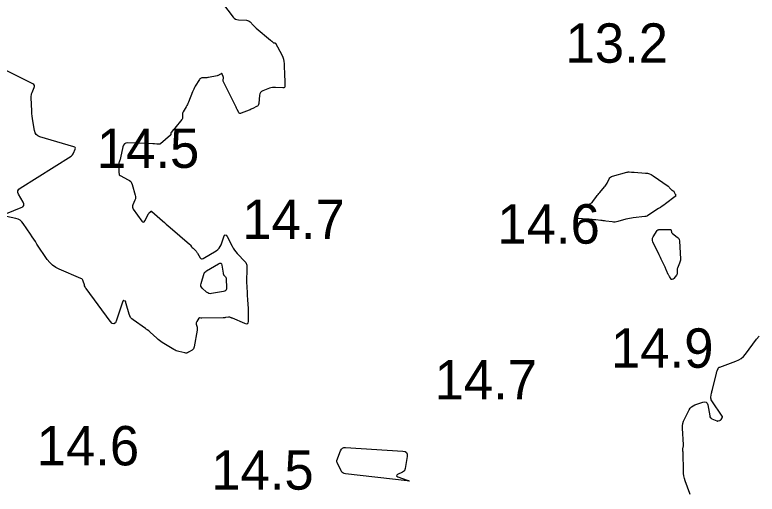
# Model space of a CAD drawing. Extents: x 1023796 to 1112670, y 656573 to 837340.
# Drawn here: x 1101235 to 1101329.3, y 688447 to 688507.8 of the extents above; entities that cross this region are included whole.
import ezdxf

# ---------------------------------------------------------------- set-up
doc = ezdxf.new("R2010")
doc.units = 0
doc.layers.add('V-CHAN-CONT-15FT', color=7, linetype='Continuous')
doc.layers.add('V-TOPO-SOUN', color=7, linetype='Continuous')

msp = doc.modelspace()

# ---------------------------------------------------------------- linework, layer by layer
at = {"layer": 'V-CHAN-CONT-15FT'}
for points in [[(1101260.854, 688510.052), (1101262.737, 688507.534), (1101262.875, 688507.383), (1101263.035, 688507.272), (1101263.217, 688507.202), (1101263.419, 688507.172), (1101264.425, 688507.126), (1101264.557, 688507.108), (1101264.678, 688507.067), (1101264.789, 688507.002), (1101264.889, 688506.913), (1101265.266, 688506.511), (1101265.361, 688506.412), (1101265.46, 688506.316), (1101265.561, 688506.223), (1101265.665, 688506.133), (1101267.499, 688504.592), (1101267.54, 688504.557), (1101267.582, 688504.521), (1101267.623, 688504.486), (1101267.664, 688504.45), (1101267.878, 688504.263), (1101267.895, 688504.252), (1101267.913, 688504.244), (1101267.932, 688504.24), (1101267.952, 688504.241), (1101268.037, 688504.251), (1101268.056, 688504.251), (1101268.073, 688504.246), (1101268.088, 688504.235), (1101268.099, 688504.219), (1101268.908, 688502.717), (1101269.03, 688502.456), (1101269.121, 688502.187), (1101269.18, 688501.909), (1101269.206, 688501.622), (1101269.271, 688499.937), (1101269.281, 688499.656), (1101269.292, 688499.374), (1101269.314, 688498.81), (1101269.301, 688498.688), (1101269.251, 688498.603), (1101269.165, 688498.556), (1101269.043, 688498.546), (1101268.122, 688498.601), (1101267.923, 688498.603), (1101267.727, 688498.584), (1101267.535, 688498.544), (1101267.345, 688498.483), (1101266.526, 688498.175), (1101266.349, 688498.083), (1101266.217, 688497.956), (1101266.129, 688497.796), (1101266.086, 688497.601), (1101265.981, 688496.542), (1101265.955, 688496.42), (1101265.903, 688496.316), (1101265.824, 688496.231), (1101265.719, 688496.164), (1101265.247, 688495.931), (1101265.128, 688495.874), (1101265.008, 688495.819), (1101264.888, 688495.767), (1101264.766, 688495.717), (1101263.743, 688495.313), (1101263.651, 688495.291), (1101263.572, 688495.302), (1101263.505, 688495.345), (1101263.45, 688495.421), (1101263.255, 688495.791), (1101263.207, 688495.884), (1101263.159, 688495.977), (1101263.112, 688496.071), (1101263.065, 688496.164), (1101261.511, 688499.321), (1101261.49, 688499.374), (1101261.476, 688499.429), (1101261.47, 688499.484), (1101261.471, 688499.541), (1101261.494, 688499.773), (1101261.497, 688499.83), (1101261.493, 688499.887), (1101261.482, 688499.943), (1101261.465, 688499.998), (1101261.359, 688500.287), (1101261.331, 688500.338), (1101261.294, 688500.364), (1101261.25, 688500.364), (1101261.197, 688500.339), (1101260.969, 688500.184), (1101260.91, 688500.148), (1101260.849, 688500.119), (1101260.786, 688500.096), (1101260.719, 688500.08), (1101259.611, 688499.866), (1101259.509, 688499.848), (1101259.406, 688499.834), (1101259.303, 688499.824), (1101259.199, 688499.817), (1101258.782, 688499.799), (1101258.684, 688499.784), (1101258.599, 688499.748), (1101258.525, 688499.691), (1101258.464, 688499.613), (1101257.927, 688498.749), (1101257.823, 688498.574), (1101257.728, 688498.394), (1101257.641, 688498.21), (1101257.563, 688498.022), (1101257.051, 688496.714), (1101256.991, 688496.569), (1101256.925, 688496.425), (1101256.854, 688496.285), (1101256.777, 688496.147), (1101256.386, 688495.477), (1101256.349, 688495.401), (1101256.323, 688495.322), (1101256.31, 688495.24), (1101256.308, 688495.155), (1101256.327, 688494.81), (1101256.324, 688494.727), (1101256.306, 688494.648), (1101256.273, 688494.574), (1101256.225, 688494.505), (1101255.335, 688493.444), (1101255.286, 688493.386), (1101255.237, 688493.328), (1101255.188, 688493.27), (1101255.139, 688493.212), (1101254.89, 688492.919), (1101254.87, 688492.89), (1101254.855, 688492.86), (1101254.845, 688492.827), (1101254.84, 688492.792), (1101254.831, 688492.649), (1101254.826, 688492.615), (1101254.815, 688492.583), (1101254.797, 688492.555), (1101254.773, 688492.53), (1101253.508, 688491.448), (1101253.477, 688491.425), (1101253.443, 688491.408), (1101253.407, 688491.398), (1101253.368, 688491.393), (1101253.209, 688491.388), (1101253.17, 688491.387), (1101253.13, 688491.387), (1101253.09, 688491.389), (1101253.051, 688491.392), (1101252.765, 688491.418), (1101252.704, 688491.423), (1101252.643, 688491.428), (1101252.582, 688491.431), (1101252.521, 688491.434), (1101249.37, 688491.557), (1101249.131, 688491.534), (1101248.945, 688491.443), (1101248.811, 688491.284), (1101248.73, 688491.058), (1101248.435, 688489.639), (1101248.419, 688489.569), (1101248.4, 688489.499), (1101248.38, 688489.43), (1101248.356, 688489.361), (1101248.259, 688489.089), (1101248.238, 688489.021), (1101248.223, 688488.951), (1101248.214, 688488.88), (1101248.211, 688488.808), (1101248.211, 688488.001), (1101248.212, 688487.946), (1101248.216, 688487.891), (1101248.221, 688487.837), (1101248.229, 688487.782), (1101248.266, 688487.564), (1101248.28, 688487.513), (1101248.304, 688487.47), (1101248.339, 688487.434), (1101248.383, 688487.405), (1101249.42, 688486.88), (1101249.593, 688486.771), (1101249.733, 688486.634), (1101249.841, 688486.471), (1101249.915, 688486.28), (1101250.31, 688484.905), (1101250.341, 688484.749), (1101250.344, 688484.596), (1101250.319, 688484.444), (1101250.266, 688484.294), (1101249.997, 688483.699), (1101249.95, 688483.553), (1101249.944, 688483.41), (1101249.979, 688483.272), (1101250.054, 688483.138), (1101251.141, 688481.637), (1101251.245, 688481.528), (1101251.344, 688481.496), (1101251.438, 688481.541), (1101251.526, 688481.664), (1101251.991, 688482.543), (1101252.017, 688482.588), (1101252.047, 688482.63), (1101252.08, 688482.669), (1101252.116, 688482.706), (1101252.268, 688482.849), (1101252.306, 688482.876), (1101252.345, 688482.885), (1101252.383, 688482.877), (1101252.422, 688482.851), (1101253.764, 688481.652), (1101254.002, 688481.442), (1101254.24, 688481.232), (1101254.48, 688481.024), (1101254.72, 688480.817), (1101257.184, 688478.712), (1101257.223, 688478.676), (1101257.259, 688478.638), (1101257.292, 688478.597), (1101257.322, 688478.554), (1101257.459, 688478.343), (1101257.478, 688478.316), (1101257.5, 688478.292), (1101257.524, 688478.271), (1101257.551, 688478.252), (1101257.664, 688478.181), (1101257.691, 688478.163), (1101257.717, 688478.142), (1101257.741, 688478.12), (1101257.763, 688478.095), (1101258.022, 688477.789), (1101258.071, 688477.729), (1101258.117, 688477.666), (1101258.161, 688477.602), (1101258.202, 688477.536), (1101258.54, 688476.961), (1101258.615, 688476.867), (1101258.703, 688476.819), (1101258.803, 688476.819), (1101258.914, 688476.866), (1101260.566, 688477.851), (1101260.777, 688478.003), (1101260.953, 688478.183), (1101261.093, 688478.392), (1101261.198, 688478.629), (1101261.546, 688479.638), (1101261.637, 688479.829), (1101261.737, 688479.898), (1101261.846, 688479.844), (1101261.963, 688479.668), (1101262.599, 688478.428), (1101262.738, 688478.18), (1101262.894, 688477.944), (1101263.067, 688477.72), (1101263.257, 688477.508), (1101264.283, 688476.446), (1101264.356, 688476.356), (1101264.409, 688476.257), (1101264.442, 688476.15), (1101264.456, 688476.035), (1101264.469, 688475.556), (1101264.472, 688475.437), (1101264.473, 688475.317), (1101264.472, 688475.197), (1101264.469, 688475.078), (1101264.453, 688474.487), (1101264.45, 688474.348), (1101264.449, 688474.21), (1101264.451, 688474.072), (1101264.454, 688473.933), (1101264.498, 688472.556), (1101264.505, 688472.374), (1101264.515, 688472.191), (1101264.527, 688472.009), (1101264.541, 688471.828), (1101264.624, 688470.868), (1101264.629, 688470.803), (1101264.633, 688470.737), (1101264.636, 688470.671), (1101264.637, 688470.605), (1101264.641, 688470.342), (1101264.641, 688470.276), (1101264.642, 688470.21), (1101264.642, 688470.144), (1101264.643, 688470.078), (1101264.646, 688468.877), (1101264.621, 688468.693), (1101264.545, 688468.587), (1101264.417, 688468.558), (1101264.239, 688468.607), (1101262.635, 688469.291), (1101262.595, 688469.308), (1101262.555, 688469.324), (1101262.514, 688469.34), (1101262.474, 688469.355), (1101262.311, 688469.414), (1101262.27, 688469.427), (1101262.229, 688469.433), (1101262.187, 688469.434), (1101262.145, 688469.43), (1101261.776, 688469.367), (1101261.7, 688469.356), (1101261.624, 688469.347), (1101261.547, 688469.341), (1101261.471, 688469.338), (1101258.777, 688469.283), (1101258.74, 688469.283), (1101258.702, 688469.286), (1101258.665, 688469.292), (1101258.628, 688469.3), (1101258.481, 688469.337), (1101258.446, 688469.341), (1101258.415, 688469.335), (1101258.389, 688469.319), (1101258.367, 688469.292), (1101258.115, 688468.892), (1101258.075, 688468.813), (1101258.052, 688468.731), (1101258.047, 688468.647), (1101258.06, 688468.559), (1101258.154, 688468.167), (1101258.172, 688468.072), (1101258.18, 688467.977), (1101258.178, 688467.881), (1101258.166, 688467.785), (1101257.793, 688465.645), (1101257.759, 688465.522), (1101257.702, 688465.415), (1101257.623, 688465.322), (1101257.521, 688465.246), (1101257.069, 688464.969), (1101256.954, 688464.912), (1101256.835, 688464.88), (1101256.712, 688464.872), (1101256.584, 688464.889), (1101255.845, 688465.054), (1101255.681, 688465.098), (1101255.523, 688465.155), (1101255.37, 688465.226), (1101255.222, 688465.309), (1101253.739, 688466.232), (1101253.56, 688466.349), (1101253.387, 688466.474), (1101253.22, 688466.607), (1101253.059, 688466.747), (1101252.205, 688467.529), (1101252.158, 688467.571), (1101252.11, 688467.612), (1101252.061, 688467.652), (1101252.011, 688467.69), (1101251.809, 688467.842), (1101251.758, 688467.88), (1101251.707, 688467.917), (1101251.656, 688467.954), (1101251.604, 688467.99), (1101250.04, 688469.081), (1101249.86, 688469.229), (1101249.714, 688469.401), (1101249.6, 688469.596), (1101249.519, 688469.814), (1101249.15, 688471.135), (1101249.143, 688471.165), (1101249.136, 688471.194), (1101249.13, 688471.224), (1101249.124, 688471.254), (1101249.105, 688471.375), (1101249.097, 688471.403), (1101249.083, 688471.425), (1101249.064, 688471.443), (1101249.038, 688471.456), (1101248.851, 688471.525), (1101248.813, 688471.533), (1101248.783, 688471.527), (1101248.759, 688471.507), (1101248.742, 688471.473), (1101247.932, 688469.03), (1101247.777, 688468.707), (1101247.591, 688468.578), (1101247.375, 688468.643), (1101247.127, 688468.903), (1101244.059, 688473.069), (1101243.989, 688473.173), (1101243.93, 688473.281), (1101243.881, 688473.395), (1101243.843, 688473.514), (1101243.708, 688473.999), (1101243.665, 688474.112), (1101243.6, 688474.206), (1101243.515, 688474.282), (1101243.409, 688474.341), (1101240.665, 688475.506), (1101240.213, 688475.735), (1101239.809, 688476.022), (1101239.45, 688476.365), (1101239.139, 688476.764), (1101237.828, 688478.711), (1101237.619, 688479.021), (1101237.41, 688479.331), (1101237.202, 688479.642), (1101236.994, 688479.952), (1101236.084, 688481.313), (1101235.899, 688481.541), (1101235.683, 688481.724), (1101235.435, 688481.86), (1101235.155, 688481.95), (1101233.972, 688482.217)], [(1101233.943, 688482.576), (1101235.824, 688483.332), (1101236.038, 688483.456), (1101236.15, 688483.615), (1101236.16, 688483.809), (1101236.068, 688484.039), (1101235.498, 688485.029), (1101235.403, 688485.264), (1101235.405, 688485.476), (1101235.503, 688485.663), (1101235.697, 688485.827), (1101242.161, 688489.879), (1101242.264, 688489.955), (1101242.352, 688490.045), (1101242.424, 688490.148), (1101242.48, 688490.263), (1101242.672, 688490.754), (1101242.699, 688490.865), (1101242.681, 688490.956), (1101242.621, 688491.025), (1101242.516, 688491.073), (1101238.202, 688492.341), (1101237.936, 688492.456), (1101237.731, 688492.625), (1101237.587, 688492.849), (1101237.506, 688493.127), (1101237.302, 688494.349), (1101237.256, 688494.655), (1101237.218, 688494.962), (1101237.19, 688495.27), (1101237.172, 688495.579), (1101237.092, 688497.315), (1101237.094, 688497.481), (1101237.113, 688497.643), (1101237.151, 688497.802), (1101237.207, 688497.958), (1101237.468, 688498.575), (1101237.506, 688498.72), (1101237.491, 688498.844), (1101237.421, 688498.948), (1101237.298, 688499.033), (1101229.341, 688502.99)], [(1101320.758, 688446.91), (1101320.719, 688447.026), (1101320.153, 688448.651), (1101320.057, 688448.963), (1101319.987, 688449.279), (1101319.943, 688449.6), (1101319.923, 688449.925), (1101319.874, 688452.22), (1101319.873, 688452.259), (1101319.87, 688452.298), (1101319.866, 688452.336), (1101319.862, 688452.375), (1101319.84, 688452.529), (1101319.836, 688452.568), (1101319.836, 688452.606), (1101319.838, 688452.645), (1101319.844, 688452.683), (1101319.901, 688452.981), (1101319.911, 688453.043), (1101319.917, 688453.106), (1101319.919, 688453.169), (1101319.918, 688453.233), (1101319.816, 688455.344), (1101319.821, 688455.644), (1101319.863, 688455.935), (1101319.943, 688456.219), (1101320.06, 688456.495), (1101320.64, 688457.648), (1101320.776, 688457.868), (1101320.947, 688458.049), (1101321.15, 688458.193), (1101321.387, 688458.298), (1101322.4, 688458.642), (1101322.628, 688458.685), (1101322.804, 688458.64), (1101322.929, 688458.507), (1101323.001, 688458.287), (1101323.253, 688456.884), (1101323.287, 688456.768), (1101323.346, 688456.67), (1101323.428, 688456.59), (1101323.533, 688456.53), (1101324.145, 688456.265), (1101324.192, 688456.25), (1101324.24, 688456.243), (1101324.289, 688456.246), (1101324.337, 688456.258), (1101324.532, 688456.326), (1101324.579, 688456.346), (1101324.621, 688456.372), (1101324.658, 688456.405), (1101324.691, 688456.444), (1101324.855, 688456.669), (1101324.883, 688456.721), (1101324.893, 688456.773), (1101324.885, 688456.825), (1101324.858, 688456.878), (1101323.521, 688458.82), (1101323.461, 688458.925), (1101323.425, 688459.036), (1101323.41, 688459.151), (1101323.419, 688459.272), (1101323.498, 688459.766), (1101323.519, 688459.889), (1101323.542, 688460.012), (1101323.568, 688460.134), (1101323.597, 688460.255), (1101324.1, 688462.325), (1101324.12, 688462.4), (1101324.142, 688462.474), (1101324.168, 688462.547), (1101324.196, 688462.619), (1101324.316, 688462.904), (1101324.351, 688462.97), (1101324.397, 688463.024), (1101324.454, 688463.067), (1101324.522, 688463.099), (1101326.593, 688463.838), (1101326.946, 688463.993), (1101327.263, 688464.194), (1101327.547, 688464.442), (1101327.796, 688464.735), (1101329.194, 688466.647), (1101329.529, 688466.999)]]:
    msp.add_lwpolyline(points, dxfattribs=at)
for points in [[(1101318.67, 688485.44), (1101318.693, 688485.414), (1101318.711, 688485.383), (1101318.88, 688485.053), (1101318.892, 688485.027), (1101318.9, 688485), (1101318.906, 688484.973), (1101318.909, 688484.945), (1101318.916, 688484.832), (1101318.915, 688484.805), (1101318.908, 688484.781), (1101318.894, 688484.76), (1101318.875, 688484.741), (1101317.644, 688483.822), (1101317.43, 688483.665), (1101317.214, 688483.512), (1101316.994, 688483.363), (1101316.772, 688483.218), (1101315.386, 688482.33), (1101315.358, 688482.313), (1101315.33, 688482.298), (1101315.301, 688482.285), (1101315.271, 688482.272), (1101315.15, 688482.227), (1101315.119, 688482.217), (1101315.088, 688482.209), (1101315.057, 688482.203), (1101315.025, 688482.198), (1101313.548, 688482.045), (1101313.312, 688482.015), (1101313.078, 688481.975), (1101312.846, 688481.924), (1101312.616, 688481.863), (1101311.607, 688481.57), (1101311.424, 688481.527), (1101311.24, 688481.504), (1101311.055, 688481.501), (1101310.868, 688481.518), (1101310.053, 688481.635), (1101309.899, 688481.656), (1101309.744, 688481.676), (1101309.589, 688481.695), (1101309.434, 688481.712), (1101308.813, 688481.778), (1101308.658, 688481.794), (1101308.503, 688481.808), (1101308.347, 688481.822), (1101308.192, 688481.834), (1101306.552, 688481.957), (1101306.354, 688481.997), (1101306.259, 688482.081), (1101306.266, 688482.207), (1101306.377, 688482.377), (1101307.186, 688483.333), (1101307.271, 688483.422), (1101307.365, 688483.499), (1101307.467, 688483.564), (1101307.578, 688483.617), (1101308.039, 688483.805), (1101308.149, 688483.859), (1101308.248, 688483.926), (1101308.336, 688484.007), (1101308.414, 688484.101), (1101308.868, 688484.733), (1101308.969, 688484.87), (1101309.073, 688485.006), (1101309.181, 688485.138), (1101309.291, 688485.269), (1101309.891, 688485.957), (1101309.985, 688486.072), (1101310.071, 688486.192), (1101310.149, 688486.318), (1101310.219, 688486.449), (1101310.484, 688486.982), (1101310.56, 688487.103), (1101310.655, 688487.201), (1101310.769, 688487.276), (1101310.903, 688487.327), (1101312.749, 688487.837), (1101312.822, 688487.854), (1101312.895, 688487.864), (1101312.969, 688487.868), (1101313.044, 688487.866), (1101313.344, 688487.842), (1101313.419, 688487.836), (1101313.494, 688487.831), (1101313.568, 688487.826), (1101313.643, 688487.821), (1101315.094, 688487.729), (1101315.355, 688487.695), (1101315.603, 688487.627), (1101315.84, 688487.524), (1101316.064, 688487.387), (1101317.969, 688486.04), (1101318.021, 688486.001), (1101318.07, 688485.959), (1101318.116, 688485.914), (1101318.16, 688485.866), (1101318.367, 688485.626), (1101318.391, 688485.6), (1101318.419, 688485.577), (1101318.448, 688485.557), (1101318.48, 688485.54), (1101318.612, 688485.479), (1101318.643, 688485.461)], [(1101318.437, 688480.124), (1101318.469, 688480.082), (1101318.511, 688480.047), (1101319.144, 688479.602), (1101319.251, 688479.509), (1101319.33, 688479.4), (1101319.38, 688479.276), (1101319.402, 688479.136), (1101319.53, 688476.812), (1101319.529, 688476.674), (1101319.513, 688476.539), (1101319.481, 688476.407), (1101319.433, 688476.277), (1101319.159, 688475.651), (1101319.132, 688475.58), (1101319.115, 688475.507), (1101319.107, 688475.433), (1101319.109, 688475.357), (1101319.132, 688475.05), (1101319.132, 688474.976), (1101319.118, 688474.905), (1101319.09, 688474.839), (1101319.049, 688474.776), (1101318.692, 688474.323), (1101318.67, 688474.299), (1101318.645, 688474.28), (1101318.618, 688474.265), (1101318.587, 688474.254), (1101318.46, 688474.219), (1101318.43, 688474.215), (1101318.403, 688474.22), (1101318.379, 688474.234), (1101318.359, 688474.257), (1101318.133, 688474.591), (1101318.091, 688474.657), (1101318.053, 688474.725), (1101318.018, 688474.795), (1101317.986, 688474.866), (1101317.789, 688475.347), (1101317.746, 688475.451), (1101317.701, 688475.555), (1101317.655, 688475.658), (1101317.607, 688475.76), (1101317.196, 688476.627), (1101317.112, 688476.806), (1101317.027, 688476.984), (1101316.941, 688477.162), (1101316.856, 688477.34), (1101316.05, 688479.011), (1101315.996, 688479.163), (1101315.984, 688479.314), (1101316.012, 688479.462), (1101316.081, 688479.608), (1101316.589, 688480.434), (1101316.604, 688480.455), (1101316.622, 688480.473), (1101316.643, 688480.487), (1101316.667, 688480.498), (1101316.766, 688480.535), (1101316.791, 688480.543), (1101316.816, 688480.549), (1101316.842, 688480.552), (1101316.868, 688480.553), (1101318.23, 688480.559), (1101318.28, 688480.553), (1101318.319, 688480.532), (1101318.347, 688480.497), (1101318.362, 688480.448), (1101318.399, 688480.224), (1101318.413, 688480.171)], [(1101259.081, 688475.066), (1101259.104, 688475.096), (1101259.131, 688475.123), (1101259.249, 688475.224), (1101259.279, 688475.248), (1101259.31, 688475.272), (1101259.342, 688475.294), (1101259.375, 688475.314), (1101260.888, 688476.217), (1101261.038, 688476.28), (1101261.155, 688476.271), (1101261.238, 688476.188), (1101261.286, 688476.032), (1101261.452, 688475.022), (1101261.469, 688474.951), (1101261.494, 688474.884), (1101261.529, 688474.822), (1101261.573, 688474.764), (1101261.766, 688474.539), (1101261.808, 688474.481), (1101261.839, 688474.418), (1101261.859, 688474.351), (1101261.867, 688474.279), (1101261.903, 688473.167), (1101261.883, 688472.979), (1101261.809, 688472.834), (1101261.682, 688472.734), (1101261.502, 688472.677), (1101259.997, 688472.421), (1101259.821, 688472.41), (1101259.656, 688472.437), (1101259.503, 688472.504), (1101259.362, 688472.609), (1101258.82, 688473.109), (1101258.708, 688473.24), (1101258.643, 688473.384), (1101258.626, 688473.541), (1101258.656, 688473.711), (1101259.049, 688474.998), (1101259.063, 688475.033)], [(1101284.749, 688452.239), (1101284.837, 688452.036), (1101284.835, 688451.761), (1101284.602, 688450.23), (1101284.559, 688450.072), (1101284.485, 688449.937), (1101284.378, 688449.826), (1101284.239, 688449.738), (1101283.619, 688449.436), (1101283.504, 688449.363), (1101283.468, 688449.295), (1101283.511, 688449.231), (1101283.635, 688449.172), (1101284.856, 688448.749), (1101285.048, 688448.675), (1101285.107, 688448.631), (1101285.035, 688448.617), (1101284.83, 688448.633), (1101276.989, 688449.551), (1101276.822, 688449.59), (1101276.679, 688449.664), (1101276.561, 688449.773), (1101276.469, 688449.918), (1101276.017, 688450.827), (1101276.002, 688450.859), (1101275.988, 688450.891), (1101275.976, 688450.924), (1101275.965, 688450.958), (1101275.923, 688451.093), (1101275.915, 688451.127), (1101275.913, 688451.16), (1101275.917, 688451.194), (1101275.926, 688451.227), (1101276.388, 688452.482), (1101276.488, 688452.673), (1101276.626, 688452.805), (1101276.803, 688452.878), (1101277.018, 688452.892), (1101284.3, 688452.425), (1101284.57, 688452.368)]]:
    msp.add_lwpolyline(points, close=True, dxfattribs=at)

# ---------------------------------------------------------------- texts
at = {"layer": 'V-TOPO-SOUN'}
for s, p in [('13.2 ', (1101304.942, 688501.73)), ('14.5 ', (1101245.425, 688488.38)), ('14.7 ', (1101263.902, 688479.35)), ('14.6 ', (1101296.294, 688478.76)), ('14.9 ', (1101310.722, 688463.01)), ('14.7 ', (1101288.312, 688458.98)), ('14.6 ', (1101237.794, 688450.61)), ('14.5 ', (1101259.955, 688447.53))]:
    msp.add_text(s, height=5, dxfattribs=at).set_placement(p)

doc.saveas('drawing.dxf')
